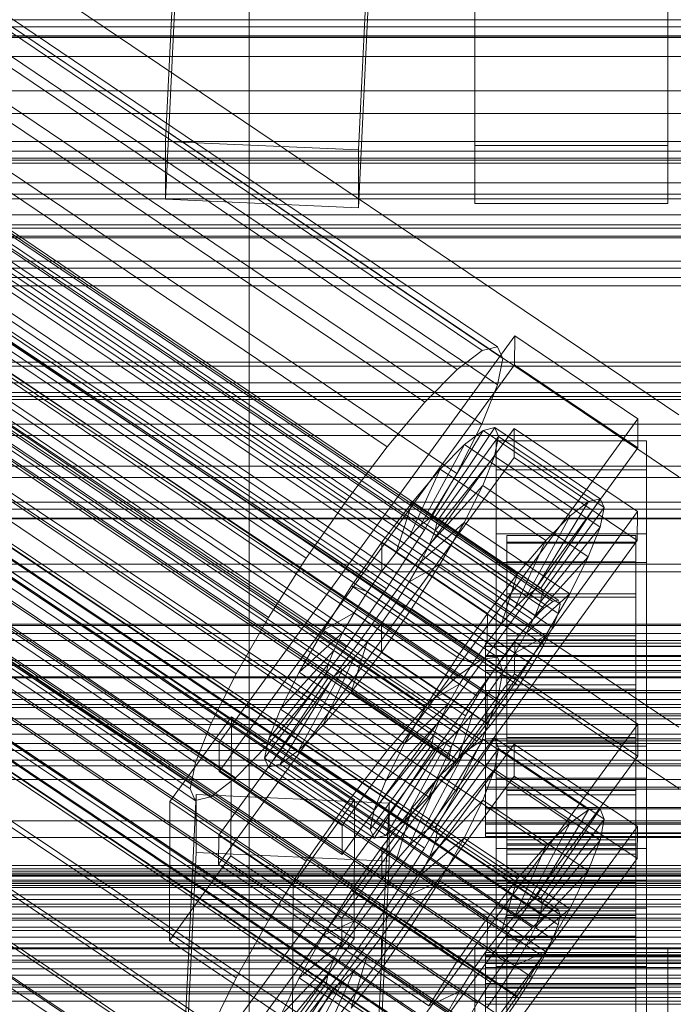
# Model space of a CAD drawing. Header units: millimetres. Extents: x -2233 to 61924, y -68080 to 6847.
# Tile 284 of 656: x -191 to -130, y -33385 to -33294. Entities that reach past the tile are written whole.
import ezdxf

# ---------------------------------------------------------------- set-up
doc = ezdxf.new("R2010")
doc.units = ezdxf.units.MM
for name, color, linetype, lineweight in [('COTAS_O', 1, 'Continuous', 0), ('COTAS_P', 1, 'Continuous', 0), ('frontal_C01', 7, 'Continuous', 0), ('frontal_C02', 7, 'Continuous', 0), ('frontal_C03', 7, 'Continuous', 0), ('frontal_dosificador', 7, 'Continuous', 0), ('frontal_mezcladora', 7, 'Continuous', 0), ('frontal_secador', 7, 'Continuous', 0)]:
    doc.layers.add(name, color=color, linetype=linetype, lineweight=lineweight)
doc.dimstyles.new('R19_100', dxfattribs={"dimtxt": 250, "dimasz": 150, "dimexe": 150, "dimexo": 80, "dimgap": 100, "dimtad": 1, "dimtih": 1, "dimtoh": 1, "dimdsep": 46, "dimcen": 0.09, "dimadec": 0, "dimazin": 0, "dimtfac": 1, "dimtdec": 4, "dimtofl": 0, "dimtmove": 0, "dimatfit": 3, "dimfxl": 1, "dimtolj": 1, "dimtzin": 0, "dimarcsym": 0})

# ---------------------------------------------------------------- blocks, each defined once
blk = doc.blocks.new('DIM_R28_52')
at = {"layer": 'COTAS_O'}
for p, q in [((-1725, -33700), (-1575, -33655)), ((1725, -33700), (1575, -33655)), ((-1725, -34400), (-1725, -33700)), ((-1725, -33700), (1725, -33700)), ((-1725, -33700), (-1575, -33745)), ((1725, -33700), (1575, -33745)), ((1725, -34400), (1725, -33700))]:
    blk.add_line(p, q, dxfattribs=at)
blk.add_text('3450 O', height=250, dxfattribs=at).set_placement((0, -33600))
blk = doc.blocks.new('DIM_R28_53')
at = {"layer": 'COTAS_P'}
for p, q in [((-150, -32300), (550, -32300)), ((550, -32300), (505, -32450)), ((550, -34900), (550, -32300)), ((550, -32300), (595, -32450)), ((550, -34900), (505, -34750)), ((550, -34900), (595, -34750)), ((-150, -34900), (550, -34900))]:
    blk.add_line(p, q, dxfattribs=at)
blk.add_text('2600 P', height=250, rotation=90, dxfattribs=at).set_placement((450, -33600))
blk = doc.blocks.new('DIM_R28_55')
at = {"layer": 'COTAS_O'}
for p, q in [((-650, -33700), (50, -33700)), ((50, -33700), (5, -33850)), ((50, -34900), (50, -33700)), ((50, -33700), (95, -33850)), ((50, -34900), (5, -34750)), ((50, -34900), (95, -34750)), ((-650, -34900), (50, -34900))]:
    blk.add_line(p, q, dxfattribs=at)
blk.add_text('1200 O', height=250, rotation=90, dxfattribs=at).set_placement((-50, -34300))

msp = doc.modelspace()

# ---------------------------------------------------------------- linework, layer by layer
at = {"layer": 'frontal_C01'}
for p, q in [((-331.181, -33199.711), (-146.872, -33324.046)), ((-332.629, -33200.061), (-148.32, -33324.396)), ((-330.692, -33200.801), (-146.383, -33325.136)), ((-334.938, -33201.826), (-150.629, -33326.161)), ((-355.53, -33203.526), (-141.731, -33347.754)), ((-355.017, -33203.402), (-141.218, -33347.63)), ((-331.197, -33203.256), (-146.887, -33327.591)), ((-356.348, -33204.151), (-142.549, -33348.38)), ((-354.844, -33203.788), (-141.045, -33348.016)), ((-357.415, -33205.236), (-143.617, -33349.464)), ((-355.022, -33204.658), (-141.224, -33348.886)), ((-337.95, -33204.886), (-153.641, -33329.221)), ((-355.541, -33205.952), (-141.742, -33350.181)), ((-358.659, -33206.705), (-144.861, -33350.933)), ((-332.659, -33206.909), (-148.35, -33331.244)), ((-356.363, -33207.583), (-142.565, -33351.811)), ((-146.196, -33352.688), (-359.995, -33208.459)), ((-341.461, -33209.033), (-157.152, -33333.368)), ((-357.434, -33209.438), (-143.635, -33353.667)), ((-361.332, -33210.379), (-147.533, -33354.607)), ((-358.68, -33211.393), (-144.881, -33355.621)), ((-334.981, -33211.511), (-150.672, -33335.846)), ((-362.578, -33212.333), (-148.779, -33356.562)), ((-360.017, -33213.312), (-146.218, -33357.541)), ((-363.648, -33214.189), (-149.85, -33358.417)), ((-160.922, -33338.319), (-345.231, -33213.984)), ((-361.352, -33215.067), (-147.554, -33359.295)), ((-364.471, -33215.819), (-150.672, -33360.048)), ((-364.989, -33217.114), (-151.191, -33361.342)), ((-362.596, -33216.536), (-148.798, -33360.764)), ((-338.003, -33216.748), (-153.694, -33341.082)), ((-365.168, -33217.984), (-151.369, -33362.212)), ((-364.482, -33218.246), (-150.683, -33362.474)), ((-363.664, -33217.621), (-149.865, -33361.849)), ((-364.995, -33218.37), (-151.196, -33362.598)), ((-349.002, -33219.402), (-164.693, -33343.737)), ((-341.52, -33222.263), (-157.211, -33346.598)), ((-352.519, -33224.918), (-168.21, -33349.252)), ((-345.291, -33227.681), (-160.982, -33352.016)), ((-355.541, -33230.154), (-171.232, -33354.489)), ((-349.061, -33232.632), (-164.752, -33356.967)), ((-357.863, -33234.756), (-173.554, -33359.091)), ((-352.572, -33236.779), (-168.263, -33361.114)), ((-359.326, -33238.409), (-175.016, -33362.744)), ((-355.584, -33239.839), (-171.275, -33364.174)), ((-359.83, -33240.864), (-175.521, -33365.199)), ((-359.341, -33241.954), (-175.032, -33366.289)), ((-357.893, -33241.604), (-173.584, -33365.939)), ((-177.811, -33304.936), (-174.943, -33245.148)), ((-156.962, -33245.947), (-159.83, -33305.736)), ((-177.811, -33310.33), (-174.943, -33250.541)), ((-159.83, -33311.129), (-156.962, -33251.341)), ((-149, -33305.335), (-149, -33259.498)), ((-131, -33259.498), (-131, -33305.335)), ((-130, -33330.393), (-228.298, -33264.081)), ((-149, -33310.727), (-149, -33264.89)), ((-131, -33310.727), (-131, -33264.89)), ((-228.298, -33269.862), (-130, -33336.174)), ((-425, -33300.22), (425, -33300.22)), ((-159.83, -33305.736), (-177.811, -33304.936)), ((-177.811, -33304.936), (-177.811, -33310.33)), ((-159.83, -33311.129), (-159.83, -33305.736)), ((-131, -33305.335), (-149, -33305.335)), ((-149, -33305.335), (-149, -33310.727)), ((-131, -33310.727), (-131, -33305.335)), ((-177.811, -33310.33), (-159.83, -33311.129)), ((-149, -33310.727), (-131, -33310.727)), ((425, -33311.776), (-425, -33311.776)), ((425, -33313.916), (-425, -33313.916)), ((-172.809, -33360.879), (-145.277, -33323.025)), ((-145.289, -33325.721), (-145.277, -33323.025)), ((-145.277, -33323.025), (-133.809, -33330.761)), ((-150.629, -33326.161), (-148.32, -33324.396)), ((-148.32, -33324.396), (-146.872, -33324.046)), ((-146.872, -33324.046), (-146.383, -33325.136)), ((-425, -33325.472), (425, -33325.472)), ((-146.383, -33325.136), (-146.887, -33327.591)), ((300, -33325.846), (-300, -33325.846)), ((-145.289, -33325.721), (-172.821, -33363.575)), ((-153.641, -33329.221), (-150.629, -33326.161)), ((-133.821, -33333.457), (-145.289, -33325.721)), ((-146.887, -33327.591), (-148.35, -33331.244)), ((300, -33328.696), (-300, -33328.696)), ((-157.152, -33333.368), (-153.641, -33329.221)), ((-133.809, -33330.761), (-161.341, -33368.615)), ((-133.809, -33330.761), (-133.821, -33333.457)), ((-172.847, -33369.507), (-145.315, -33331.652)), ((-153.199, -33340.018), (-148.226, -33331.84)), ((-152.686, -33339.894), (-147.143, -33331.578)), ((-148.35, -33331.244), (-150.672, -33335.846)), ((-148.226, -33331.84), (-149.953, -33333.16)), ((-147.143, -33331.578), (-148.226, -33331.84)), ((-148.226, -33331.84), (-138.396, -33338.471)), ((-147.143, -33331.578), (-137.313, -33338.21)), ((-146.777, -33332.394), (-147.143, -33331.578)), ((-145.327, -33334.349), (-145.315, -33331.652)), ((-145.315, -33331.652), (-133.847, -33339.389)), ((-152.513, -33340.28), (-146.777, -33332.394)), ((-147.155, -33334.23), (-146.777, -33332.394)), ((-146.777, -33332.394), (-136.948, -33339.025)), ((-161.353, -33371.312), (-133.821, -33333.457)), ((-160.922, -33338.319), (-157.152, -33333.368)), ((-154.017, -33340.643), (-149.953, -33333.16)), ((-149.953, -33333.16), (-152.207, -33335.449)), ((-149.953, -33333.16), (-140.123, -33339.791)), ((-147, -33335.519), (-147, -33332.823)), ((-147, -33332.823), (-133, -33332.823)), ((-147, -33379.046), (-147, -33332.823)), ((-133, -33332.823), (-133, -33335.519)), ((-133, -33332.823), (-133, -33379.046)), ((-145.327, -33334.349), (-172.859, -33372.203)), ((-152.692, -33341.15), (-147.155, -33334.23)), ((-148.249, -33336.963), (-147.155, -33334.23)), ((-147.155, -33334.23), (-137.325, -33340.861)), ((-133.859, -33342.085), (-145.327, -33334.349)), ((-155.085, -33341.727), (-152.207, -33335.449)), ((-152.207, -33335.449), (-154.833, -33338.551)), ((-152.207, -33335.449), (-142.377, -33342.081)), ((-133, -33335.519), (-147, -33335.519)), ((-147, -33335.519), (-147, -33381.742)), ((-133, -33381.742), (-133, -33335.519)), ((-150.672, -33335.846), (-153.694, -33341.082)), ((-153.21, -33342.444), (-148.249, -33336.963)), ((-149.985, -33340.405), (-148.249, -33336.963)), ((-148.249, -33336.963), (-138.419, -33343.594)), ((-137.313, -33338.21), (-142.856, -33346.525)), ((-138.396, -33338.471), (-137.313, -33338.21)), ((-137.313, -33338.21), (-136.948, -33339.025)), ((-164.693, -33343.737), (-160.922, -33338.319)), ((-154.833, -33338.551), (-157.653, -33342.255)), ((-156.329, -33343.197), (-154.833, -33338.551)), ((-154.833, -33338.551), (-145.003, -33345.183)), ((-138.396, -33338.471), (-143.369, -33346.649)), ((-136.948, -33339.025), (-142.683, -33346.911)), ((-140.123, -33339.791), (-138.396, -33338.471)), ((-136.948, -33339.025), (-137.325, -33340.861)), ((-133.847, -33339.389), (-161.379, -33377.243)), ((-154.017, -33340.643), (-153.199, -33340.018)), ((-153.199, -33340.018), (-152.686, -33339.894)), ((-143.369, -33346.649), (-153.199, -33340.018)), ((-142.856, -33346.525), (-152.686, -33339.894)), ((-152.686, -33339.894), (-152.513, -33340.28)), ((-140.123, -33339.791), (-144.188, -33347.274)), ((-142.377, -33342.081), (-140.123, -33339.791)), ((-133.847, -33339.389), (-133.859, -33342.085)), ((-155.085, -33341.727), (-154.017, -33340.643)), ((-154.033, -33344.075), (-149.985, -33340.405)), ((-144.188, -33347.274), (-154.017, -33340.643)), ((-152.513, -33340.28), (-152.692, -33341.15)), ((-142.683, -33346.911), (-152.513, -33340.28)), ((-152.246, -33344.322), (-149.985, -33340.405)), ((-149.985, -33340.405), (-140.156, -33347.036)), ((-137.325, -33340.861), (-142.862, -33347.781)), ((-137.325, -33340.861), (-138.419, -33343.594)), ((-153.694, -33341.082), (-157.211, -33346.598)), ((-156.329, -33343.197), (-155.085, -33341.727)), ((-145.255, -33348.359), (-155.085, -33341.727)), ((-152.692, -33341.15), (-153.21, -33342.444)), ((-142.862, -33347.781), (-152.692, -33341.15)), ((-147, -33344.147), (-147, -33341.451)), ((-147, -33341.451), (-133, -33341.451)), ((-147, -33387.673), (-147, -33341.451)), ((-146, -33351.634), (-146, -33341.634)), ((-146, -33341.634), (-146, -33342.227)), ((-146, -33341.634), (-134, -33341.634)), ((-146, -33342.337), (-146, -33341.634)), ((-134, -33342.227), (-134, -33341.634)), ((-134, -33341.634), (-134, -33351.634)), ((-134, -33341.634), (-134, -33342.337)), ((-133, -33341.451), (-133, -33344.147)), ((-133, -33341.451), (-133, -33387.673)), ((-161.391, -33379.939), (-133.859, -33342.085)), ((-157.653, -33342.255), (-160.474, -33346.308)), ((-157.653, -33342.255), (-157.665, -33344.951)), ((-147.823, -33348.886), (-157.653, -33342.255)), ((-153.21, -33342.444), (-154.033, -33344.075)), ((-143.38, -33349.075), (-153.21, -33342.444)), ((-146, -33351.914), (-146, -33342.227)), ((-146, -33342.227), (-146, -33344.073)), ((-146, -33342.227), (-134, -33342.227)), ((-146, -33351.967), (-146, -33342.337)), ((-146, -33342.337), (-134, -33342.337)), ((-146, -33344.286), (-146, -33342.337)), ((-142.377, -33342.081), (-145.255, -33348.359)), ((-145.003, -33345.183), (-142.377, -33342.081)), ((-134, -33344.073), (-134, -33342.227)), ((-134, -33342.227), (-134, -33351.914)), ((-134, -33342.337), (-134, -33351.967)), ((-134, -33342.337), (-134, -33344.286)), ((-168.21, -33349.252), (-164.693, -33343.737)), ((-157.665, -33344.951), (-156.329, -33343.197)), ((-146.499, -33349.828), (-156.329, -33343.197)), ((-138.419, -33343.594), (-143.38, -33349.075)), ((-138.419, -33343.594), (-140.156, -33347.036)), ((-154.033, -33344.075), (-155.103, -33345.93)), ((-155.103, -33345.93), (-152.246, -33344.322)), ((-154.877, -33348.448), (-152.246, -33344.322)), ((-144.203, -33350.706), (-154.033, -33344.075)), ((-152.246, -33344.322), (-142.416, -33350.953)), ((-133, -33344.147), (-147, -33344.147)), ((-147, -33344.147), (-147, -33390.369)), ((-146, -33352.789), (-146, -33344.073)), ((-146, -33344.073), (-146, -33347.049)), ((-146, -33344.073), (-134, -33344.073)), ((-146, -33352.89), (-146, -33344.286)), ((-146, -33344.286), (-134, -33344.286)), ((-146, -33347.349), (-146, -33344.286)), ((-134, -33347.049), (-134, -33344.073)), ((-134, -33344.073), (-134, -33352.789)), ((-134, -33344.286), (-134, -33352.89)), ((-134, -33344.286), (-134, -33347.349)), ((-133, -33390.369), (-133, -33344.147)), ((-159.001, -33346.871), (-157.665, -33344.951)), ((-157.665, -33344.951), (-147.835, -33351.582)), ((-147.823, -33348.886), (-145.003, -33345.183)), ((-145.003, -33345.183), (-146.499, -33349.828)), ((-160.474, -33346.308), (-163.105, -33350.433)), ((-159.001, -33346.871), (-160.474, -33346.308)), ((-160.474, -33346.308), (-150.644, -33352.939)), ((-155.103, -33345.93), (-156.35, -33347.885)), ((-145.274, -33352.562), (-155.103, -33345.93)), ((-142.856, -33346.525), (-143.369, -33346.649)), ((-142.683, -33346.911), (-142.856, -33346.525)), ((-157.211, -33346.598), (-160.982, -33352.016)), ((-160.247, -33348.825), (-159.001, -33346.871)), ((-149.171, -33353.502), (-159.001, -33346.871)), ((-146, -33354.198), (-146, -33347.049)), ((-146, -33347.049), (-146, -33350.95)), ((-146, -33347.049), (-134, -33347.049)), ((-146, -33354.341), (-146, -33347.349)), ((-146, -33347.349), (-134, -33347.349)), ((-146, -33351.318), (-146, -33347.349)), ((-144.188, -33347.274), (-145.255, -33348.359)), ((-140.156, -33347.036), (-144.203, -33350.706)), ((-143.369, -33346.649), (-144.188, -33347.274)), ((-142.862, -33347.781), (-142.683, -33346.911)), ((-140.156, -33347.036), (-142.416, -33350.953)), ((-134, -33350.95), (-134, -33347.049)), ((-134, -33347.049), (-134, -33354.198)), ((-134, -33347.349), (-134, -33354.341)), ((-134, -33347.349), (-134, -33351.318)), ((-156.35, -33347.885), (-157.686, -33349.804)), ((-156.35, -33347.885), (-154.877, -33348.448)), ((-146.52, -33354.516), (-156.35, -33347.885)), ((-145.255, -33348.359), (-146.499, -33349.828)), ((-143.617, -33349.464), (-142.549, -33348.38)), ((-143.38, -33349.075), (-142.862, -33347.781)), ((-142.549, -33348.38), (-141.731, -33347.754)), ((-141.731, -33347.754), (-141.218, -33347.63)), ((-141.045, -33348.016), (-141.224, -33348.886)), ((-141.218, -33347.63), (-141.045, -33348.016)), ((-171.232, -33354.489), (-168.21, -33349.252)), ((-160.247, -33348.825), (-163.105, -33350.433)), ((-161.318, -33350.681), (-160.247, -33348.825)), ((-150.417, -33355.456), (-160.247, -33348.825)), ((-157.698, -33352.5), (-154.877, -33348.448)), ((-154.877, -33348.448), (-145.047, -33355.079)), ((-150.644, -33352.939), (-147.823, -33348.886)), ((-147.835, -33351.582), (-147.823, -33348.886)), ((-144.203, -33350.706), (-143.38, -33349.075)), ((-141.224, -33348.886), (-141.742, -33350.181)), ((-157.686, -33349.804), (-159.022, -33351.559)), ((-157.686, -33349.804), (-157.698, -33352.5)), ((-147.856, -33356.436), (-157.686, -33349.804)), ((-146.499, -33349.828), (-147.835, -33351.582)), ((-144.861, -33350.933), (-143.617, -33349.464)), ((-141.742, -33350.181), (-142.565, -33351.811)), ((-163.105, -33350.433), (-165.365, -33354.351)), ((-161.318, -33350.681), (-165.365, -33354.351)), ((-163.105, -33350.433), (-153.275, -33357.065)), ((-162.14, -33352.311), (-161.318, -33350.681)), ((-151.488, -33357.312), (-161.318, -33350.681)), ((-146.196, -33352.688), (-144.861, -33350.933)), ((-146, -33356.046), (-146, -33350.95)), ((-146, -33350.95), (-146, -33355.511)), ((-146, -33350.95), (-134, -33350.95)), ((-145.274, -33352.562), (-144.203, -33350.706)), ((-142.416, -33350.953), (-145.274, -33352.562)), ((-142.416, -33350.953), (-145.047, -33355.079)), ((-134, -33355.511), (-134, -33350.95)), ((-134, -33350.95), (-134, -33356.046)), ((-160.982, -33352.016), (-164.752, -33356.967)), ((-159.022, -33351.559), (-160.518, -33356.204)), ((-159.022, -33351.559), (-160.266, -33353.028)), ((-149.192, -33358.19), (-159.022, -33351.559)), ((-147.835, -33351.582), (-149.171, -33353.502)), ((-148, -33351.967), (-148, -33351.634)), ((-148, -33351.634), (-148, -33351.914)), ((-148, -33351.634), (148, -33351.634)), ((-148, -33351.914), (-148, -33352.789)), ((-148, -33351.914), (148, -33351.914)), ((-148, -33352.89), (-148, -33351.967)), ((-148, -33351.967), (148, -33351.967)), ((-146, -33356.221), (-146, -33351.318)), ((-146, -33351.318), (-134, -33351.318)), ((-146, -33355.921), (-146, -33351.318)), ((-146, -33351.914), (-146, -33351.634)), ((-134, -33351.634), (-146, -33351.634)), ((-146, -33351.634), (-146, -33351.967)), ((-146, -33352.789), (-146, -33351.914)), ((-134, -33351.914), (-146, -33351.914)), ((-134, -33351.967), (-146, -33351.967)), ((-146, -33351.967), (-146, -33352.89)), ((-142.565, -33351.811), (-143.635, -33353.667)), ((-134, -33351.318), (-134, -33356.221)), ((-134, -33351.318), (-134, -33355.921)), ((-134, -33351.634), (-134, -33351.914)), ((-134, -33351.967), (-134, -33351.634)), ((-134, -33351.914), (-134, -33352.789)), ((-134, -33352.89), (-134, -33351.967)), ((-162.14, -33352.311), (-167.102, -33357.793)), ((-162.659, -33353.606), (-162.14, -33352.311)), ((-152.311, -33358.942), (-162.14, -33352.311)), ((-160.518, -33356.204), (-157.698, -33352.5)), ((-157.698, -33352.5), (-147.868, -33359.132)), ((-153.275, -33357.065), (-150.644, -33352.939)), ((-150.644, -33352.939), (-149.171, -33353.502)), ((-148, -33352.789), (-148, -33354.198)), ((-148, -33352.789), (148, -33352.789)), ((-148, -33354.341), (-148, -33352.89)), ((-148, -33352.89), (148, -33352.89)), ((-147.533, -33354.607), (-146.196, -33352.688)), ((-146.52, -33354.516), (-145.274, -33352.562)), ((-146, -33354.198), (-146, -33352.789)), ((-134, -33352.789), (-146, -33352.789)), ((-134, -33352.89), (-146, -33352.89)), ((-146, -33352.89), (-146, -33354.341)), ((-134, -33352.789), (-134, -33354.198)), ((-134, -33354.341), (-134, -33352.89)), ((-162.659, -33353.606), (-168.196, -33360.525)), ((-160.266, -33353.028), (-163.144, -33359.306)), ((-162.837, -33354.475), (-162.659, -33353.606)), ((-152.829, -33360.237), (-162.659, -33353.606)), ((-160.266, -33353.028), (-161.333, -33354.112)), ((-150.436, -33359.659), (-160.266, -33353.028)), ((-149.171, -33353.502), (-150.417, -33355.456)), ((-143.635, -33353.667), (-144.881, -33355.621)), ((-173.554, -33359.091), (-171.232, -33354.489)), ((-162.837, -33354.475), (-168.573, -33362.362)), ((-162.151, -33354.738), (-167.125, -33362.916)), ((-165.365, -33354.351), (-167.102, -33357.793)), ((-161.333, -33354.112), (-165.397, -33361.595)), ((-165.365, -33354.351), (-155.535, -33360.982)), ((-162.664, -33354.862), (-162.837, -33354.475)), ((-153.008, -33361.107), (-162.837, -33354.475)), ((-162.151, -33354.738), (-162.664, -33354.862)), ((-161.333, -33354.112), (-162.151, -33354.738)), ((-152.321, -33361.369), (-162.151, -33354.738)), ((-151.503, -33360.744), (-161.333, -33354.112)), ((-148.779, -33356.562), (-147.533, -33354.607)), ((-148, -33354.198), (-148, -33356.046)), ((-148, -33354.198), (148, -33354.198)), ((-148, -33356.221), (-148, -33354.341)), ((-148, -33354.341), (148, -33354.341)), ((-147.856, -33356.436), (-146.52, -33354.516)), ((-145.047, -33355.079), (-146.52, -33354.516)), ((-146, -33356.046), (-146, -33354.198)), ((-134, -33354.198), (-146, -33354.198)), ((-134, -33354.341), (-146, -33354.341)), ((-146, -33354.341), (-146, -33356.221)), ((-134, -33354.198), (-134, -33356.046)), ((-134, -33356.221), (-134, -33354.341)), ((300, -33354.867), (-300, -33354.867)), ((-162.664, -33354.862), (-168.208, -33363.177)), ((-152.835, -33361.493), (-162.664, -33354.862)), ((-153.275, -33357.065), (-150.417, -33355.456)), ((-150.417, -33355.456), (-151.488, -33357.312)), ((-145.047, -33355.079), (-147.868, -33359.132)), ((-144.881, -33355.621), (-146.218, -33357.541)), ((-146, -33355.511), (-146, -33358.207)), ((-134, -33355.511), (-146, -33355.511)), ((-146, -33355.511), (-146, -33360.421)), ((-134, -33358.207), (-134, -33355.511)), ((-134, -33360.421), (-134, -33355.511)), ((-163.144, -33359.306), (-160.518, -33356.204)), ((-160.518, -33356.204), (-150.688, -33362.835)), ((-149.85, -33358.417), (-148.779, -33356.562)), ((-149.192, -33358.19), (-147.856, -33356.436)), ((-148, -33356.046), (-148, -33358.207)), ((-148, -33356.046), (148, -33356.046)), ((-148, -33358.401), (-148, -33356.221)), ((-148, -33356.221), (148, -33356.221)), ((-147.868, -33359.132), (-147.856, -33356.436)), ((-146, -33358.401), (-146, -33355.921)), ((-146, -33355.921), (-134, -33355.921)), ((-146, -33360.846), (-146, -33355.921)), ((-146, -33358.207), (-146, -33356.046)), ((-134, -33356.046), (-146, -33356.046)), ((-134, -33356.221), (-146, -33356.221)), ((-146, -33356.221), (-146, -33358.401)), ((-134, -33355.921), (-134, -33358.401)), ((-134, -33355.921), (-134, -33360.846)), ((-134, -33356.046), (-134, -33358.207)), ((-134, -33358.401), (-134, -33356.221)), ((300, -33356.882), (-300, -33356.882)), ((-164.752, -33356.967), (-168.263, -33361.114)), ((-155.535, -33360.982), (-153.275, -33357.065)), ((-155.535, -33360.982), (-151.488, -33357.312)), ((-151.488, -33357.312), (-152.311, -33358.942)), ((-146.218, -33357.541), (-147.554, -33359.295)), ((-167.102, -33357.793), (-168.196, -33360.525)), ((-167.102, -33357.793), (-157.272, -33364.424)), ((-150.688, -33362.835), (-149.192, -33358.19)), ((-150.672, -33360.048), (-149.85, -33358.417)), ((-150.436, -33359.659), (-149.192, -33358.19)), ((-148, -33358.207), (-148, -33360.533)), ((148, -33358.207), (-148, -33358.207)), ((-148, -33360.734), (-148, -33358.401)), ((-148, -33358.401), (148, -33358.401)), ((-146, -33358.207), (-134, -33358.207)), ((-146, -33360.533), (-146, -33358.207)), ((-134, -33358.401), (-146, -33358.401)), ((-146, -33358.401), (-146, -33360.734)), ((-134, -33358.207), (-134, -33360.533)), ((-134, -33360.734), (-134, -33358.401)), ((-177.394, -33366.379), (-171.658, -33358.493)), ((-175.016, -33362.744), (-173.554, -33359.091)), ((-171.715, -33371.435), (-171.658, -33358.493)), ((-171.658, -33358.493), (-160.19, -33366.229)), ((-165.397, -33361.595), (-163.144, -33359.306)), ((-163.144, -33359.306), (-153.314, -33365.937)), ((-157.272, -33364.424), (-152.311, -33358.942)), ((-152.311, -33358.942), (-152.829, -33360.237)), ((-147.868, -33359.132), (-150.688, -33362.835)), ((-147.554, -33359.295), (-148.798, -33360.764)), ((-158.366, -33367.157), (-152.829, -33360.237)), ((-153.314, -33365.937), (-150.436, -33359.659)), ((-152.829, -33360.237), (-153.008, -33361.107)), ((-151.503, -33360.744), (-150.436, -33359.659)), ((-151.191, -33361.342), (-150.672, -33360.048)), ((-172.809, -33360.879), (-172.821, -33363.575)), ((-161.341, -33368.615), (-172.809, -33360.879)), ((-168.263, -33361.114), (-171.275, -33364.174)), ((-168.196, -33360.525), (-168.573, -33362.362)), ((-168.196, -33360.525), (-158.366, -33367.157)), ((-158.743, -33368.993), (-153.008, -33361.107)), ((-157.272, -33364.424), (-155.535, -33360.982)), ((-155.567, -33368.227), (-151.503, -33360.744)), ((-153.008, -33361.107), (-152.835, -33361.493)), ((-152.321, -33361.369), (-151.503, -33360.744)), ((-148.798, -33360.764), (-149.865, -33361.849)), ((-148, -33360.533), (-148, -33362.865)), ((-148, -33360.533), (148, -33360.533)), ((-148, -33363.06), (-148, -33360.734)), ((-148, -33360.734), (148, -33360.734)), ((-146, -33360.533), (-146, -33360.421)), ((-146, -33360.421), (-146, -33365.345)), ((-146, -33360.421), (-134, -33360.421)), ((-146, -33362.865), (-146, -33360.533)), ((-134, -33360.533), (-146, -33360.533)), ((-146, -33360.734), (-146, -33360.846)), ((-134, -33360.734), (-146, -33360.734)), ((-146, -33360.734), (-146, -33363.06)), ((-146, -33360.846), (-134, -33360.846)), ((-146, -33365.756), (-146, -33360.846)), ((-134, -33365.345), (-134, -33360.421)), ((-134, -33360.421), (-134, -33360.533)), ((-134, -33360.533), (-134, -33362.865)), ((-134, -33360.846), (-134, -33360.734)), ((-134, -33363.06), (-134, -33360.734)), ((-134, -33360.846), (-134, -33365.756)), ((-167.125, -33362.916), (-165.397, -33361.595)), ((-165.397, -33361.595), (-155.567, -33368.227)), ((-158.378, -33369.808), (-152.835, -33361.493)), ((-157.295, -33369.547), (-152.321, -33361.369)), ((-152.835, -33361.493), (-152.321, -33361.369)), ((-151.369, -33362.212), (-151.191, -33361.342)), ((-149.865, -33361.849), (-150.683, -33362.474)), ((-175.521, -33365.199), (-175.016, -33362.744)), ((-168.573, -33362.362), (-168.208, -33363.177)), ((-168.573, -33362.362), (-158.743, -33368.993)), ((-168.208, -33363.177), (-167.125, -33362.916)), ((-167.125, -33362.916), (-157.295, -33369.547)), ((-150.688, -33362.835), (-153.314, -33365.937)), ((-151.196, -33362.598), (-151.369, -33362.212)), ((-150.683, -33362.474), (-151.196, -33362.598)), ((-148, -33362.865), (-148, -33365.046)), ((-148, -33362.865), (148, -33362.865)), ((-148, -33365.22), (-148, -33363.06)), ((-148, -33363.06), (148, -33363.06)), ((-146, -33365.046), (-146, -33362.865)), ((-146, -33362.865), (-146, -33365.345)), ((-134, -33362.865), (-146, -33362.865)), ((-146, -33363.06), (-146, -33365.756)), ((-134, -33363.06), (-146, -33363.06)), ((-146, -33363.06), (-146, -33365.22)), ((-134, -33365.345), (-134, -33362.865)), ((-134, -33362.865), (-134, -33365.046)), ((-134, -33365.756), (-134, -33363.06)), ((-134, -33365.22), (-134, -33363.06)), ((-172.821, -33363.575), (-161.353, -33371.312)), ((-168.208, -33363.177), (-158.378, -33369.808)), ((-171.275, -33364.174), (-173.584, -33365.939)), ((-158.366, -33367.157), (-157.272, -33364.424)), ((-177.811, -33425.524), (-174.943, -33365.735)), ((-175.032, -33366.289), (-175.521, -33365.199)), ((-174.943, -33371.129), (-174.943, -33365.735)), ((-174.943, -33365.735), (-156.962, -33366.535)), ((-148, -33365.046), (-148, -33366.926)), ((-148, -33365.046), (148, -33365.046)), ((-148, -33367.068), (-148, -33365.22)), ((-148, -33365.22), (148, -33365.22)), ((-146, -33366.926), (-146, -33365.046)), ((-146, -33365.046), (-146, -33369.948)), ((-134, -33365.046), (-146, -33365.046)), ((-146, -33365.22), (-146, -33370.317)), ((-134, -33365.22), (-146, -33365.22)), ((-146, -33365.22), (-146, -33367.068)), ((-146, -33365.345), (-146, -33369.948)), ((-146, -33365.345), (-134, -33365.345)), ((-146, -33365.756), (-134, -33365.756)), ((-146, -33370.317), (-146, -33365.756)), ((-134, -33369.948), (-134, -33365.046)), ((-134, -33365.046), (-134, -33366.926)), ((-134, -33370.317), (-134, -33365.22)), ((-134, -33367.068), (-134, -33365.22)), ((-134, -33369.948), (-134, -33365.345)), ((-134, -33365.756), (-134, -33370.317)), ((-177.394, -33366.379), (-177.451, -33379.321)), ((-165.926, -33374.116), (-177.394, -33366.379)), ((-173.584, -33365.939), (-175.032, -33366.289)), ((-160.19, -33366.229), (-165.926, -33374.116)), ((-160.19, -33366.229), (-160.247, -33379.171)), ((-156.962, -33366.535), (-159.83, -33426.324)), ((-156.962, -33366.535), (-156.962, -33371.929)), ((-153.314, -33365.937), (-155.567, -33368.227)), ((-158.743, -33368.993), (-158.366, -33367.157)), ((-148, -33366.926), (-148, -33368.377)), ((-148, -33366.926), (148, -33366.926)), ((-148, -33368.477), (-148, -33367.068)), ((-148, -33367.068), (148, -33367.068)), ((-146, -33368.377), (-146, -33366.926)), ((-146, -33366.926), (-146, -33373.917)), ((-134, -33366.926), (-146, -33366.926)), ((-146, -33367.068), (-146, -33374.218)), ((-134, -33367.068), (-146, -33367.068)), ((-146, -33367.068), (-146, -33368.477)), ((-134, -33373.917), (-134, -33366.926)), ((-134, -33366.926), (-134, -33368.377)), ((-134, -33374.218), (-134, -33367.068)), ((-134, -33368.477), (-134, -33367.068)), ((-155.567, -33368.227), (-157.295, -33369.547)), ((-148, -33368.377), (-148, -33369.3)), ((-148, -33368.377), (148, -33368.377)), ((-148, -33369.352), (-148, -33368.477)), ((-148, -33368.477), (148, -33368.477)), ((-146, -33369.3), (-146, -33368.377)), ((-146, -33368.377), (-146, -33376.98)), ((-134, -33368.377), (-146, -33368.377)), ((-146, -33368.477), (-146, -33377.193)), ((-134, -33368.477), (-146, -33368.477)), ((-146, -33368.477), (-146, -33369.352)), ((-134, -33376.98), (-134, -33368.377)), ((-134, -33368.377), (-134, -33369.3)), ((-134, -33377.193), (-134, -33368.477)), ((-134, -33369.352), (-134, -33368.477)), ((-161.353, -33371.312), (-161.341, -33368.615)), ((-158.378, -33369.808), (-158.743, -33368.993)), ((-148, -33369.3), (-148, -33369.633)), ((-148, -33369.3), (148, -33369.3)), ((-148, -33369.633), (-148, -33369.352)), ((-148, -33369.352), (148, -33369.352)), ((-146, -33369.633), (-146, -33369.3)), ((-146, -33369.3), (-146, -33378.93)), ((-134, -33369.3), (-146, -33369.3)), ((-146, -33369.352), (-146, -33379.04)), ((-134, -33369.352), (-146, -33369.352)), ((-146, -33369.352), (-146, -33369.633)), ((-134, -33378.93), (-134, -33369.3)), ((-134, -33369.3), (-134, -33369.633)), ((-134, -33379.04), (-134, -33369.352)), ((-134, -33369.633), (-134, -33369.352)), ((-172.847, -33369.507), (-172.859, -33372.203)), ((-161.379, -33377.243), (-172.847, -33369.507)), ((-157.295, -33369.547), (-158.378, -33369.808)), ((-148, -33369.633), (148, -33369.633)), ((-146, -33369.633), (-146, -33379.632)), ((-134, -33369.633), (-146, -33369.633)), ((-146, -33369.948), (-146, -33373.917)), ((-146, -33369.948), (-134, -33369.948)), ((-146, -33370.317), (-134, -33370.317)), ((-146, -33374.218), (-146, -33370.317)), ((-134, -33379.632), (-134, -33369.633)), ((-134, -33373.917), (-134, -33369.948)), ((-134, -33370.317), (-134, -33374.218)), ((-177.811, -33430.917), (-174.943, -33371.129)), ((-156.962, -33371.929), (-174.943, -33371.129)), ((-171.715, -33371.435), (-177.451, -33379.321)), ((-172.859, -33372.203), (-161.391, -33379.939)), ((-160.247, -33379.171), (-171.715, -33371.435)), ((-159.83, -33431.717), (-156.962, -33371.929)), ((300, -33373.334), (-300, -33373.334)), ((250, -33373.251), (-250, -33373.251)), ((-146, -33373.917), (-146, -33376.98)), ((-146, -33373.917), (-134, -33373.917)), ((-134, -33376.98), (-134, -33373.917)), ((300, -33374.377), (-300, -33374.377)), ((-165.983, -33387.057), (-165.926, -33374.116)), ((-146, -33374.218), (-134, -33374.218)), ((-146, -33377.193), (-146, -33374.218)), ((-134, -33374.218), (-134, -33377.193)), ((-147, -33389.252), (-147, -33376.311)), ((-147, -33376.311), (-133, -33376.311)), ((-147, -33385.94), (-147, -33376.311)), ((-133, -33376.311), (-133, -33389.252)), ((-133, -33376.311), (-133, -33385.94)), ((-161.391, -33379.939), (-161.379, -33377.243)), ((-146, -33376.98), (-146, -33378.93)), ((-146, -33376.98), (-134, -33376.98)), ((-146, -33377.193), (-134, -33377.193)), ((-146, -33379.04), (-146, -33377.193)), ((-134, -33378.93), (-134, -33376.98)), ((-134, -33377.193), (-134, -33379.04)), ((-250, -33378.064), (250, -33378.064)), ((-177.451, -33379.321), (-165.983, -33387.057)), ((-165.983, -33387.057), (-160.247, -33379.171)), ((-133, -33379.046), (-147, -33379.046)), ((-147, -33379.046), (-147, -33381.742)), ((-146, -33378.93), (-146, -33379.632)), ((-146, -33378.93), (-134, -33378.93)), ((-146, -33379.04), (-134, -33379.04)), ((-146, -33379.632), (-146, -33379.04)), ((-134, -33379.632), (-134, -33378.93)), ((-134, -33379.04), (-134, -33379.632)), ((-133, -33381.742), (-133, -33379.046)), ((300, -33379.989), (-300, -33379.989)), ((-149, -33385.478), (-149, -33380.085)), ((-149, -33380.085), (-131, -33380.085)), ((-149, -33425.923), (-149, -33380.085)), ((-146, -33379.632), (-134, -33379.632)), ((-131, -33380.085), (-131, -33385.478)), ((-131, -33380.085), (-131, -33425.923)), ((-147, -33381.742), (-133, -33381.742))]:
    msp.add_line(p, q, dxfattribs=at)
at = {"layer": 'frontal_C02'}
for p, q in [((-332.629, -33229.864), (-148.32, -33353.118)), ((-331.181, -33229.706), (-146.872, -33352.961)), ((-330.692, -33230.989), (-146.383, -33354.244)), ((-334.938, -33231.451), (-150.629, -33354.706)), ((-355.53, -33233.55), (-141.731, -33376.525)), ((-355.017, -33233.494), (-141.218, -33376.47)), ((-331.197, -33233.625), (-146.887, -33356.88)), ((-356.348, -33234.113), (-142.549, -33377.088)), ((-354.844, -33233.949), (-141.045, -33376.924)), ((-337.95, -33234.361), (-153.641, -33357.615)), ((-357.415, -33235.143), (-143.617, -33378.119)), ((-355.022, -33234.883), (-141.224, -33377.858)), ((-358.659, -33236.572), (-144.861, -33379.548)), ((-355.541, -33236.233), (-141.742, -33379.208)), ((-332.659, -33237.434), (-148.35, -33360.689)), ((-146.196, -33381.277), (-359.995, -33238.302)), ((-356.363, -33237.906), (-142.565, -33380.882)), ((-341.461, -33238.393), (-157.152, -33361.648)), ((-361.332, -33240.214), (-147.533, -33383.189)), ((-357.434, -33239.79), (-143.635, -33382.765)), ((-358.68, -33241.754), (-144.881, -33384.73)), ((-362.578, -33242.179), (-148.779, -33385.154)), ((-334.981, -33242.158), (-150.672, -33365.412)), ((-360.017, -33243.667), (-146.218, -33386.642)), ((-160.922, -33366.529), (-345.231, -33243.274)), ((-363.648, -33244.062), (-149.85, -33387.038)), ((-364.471, -33245.736), (-150.672, -33388.711)), ((-361.352, -33245.396), (-147.554, -33388.372)), ((-364.989, -33247.086), (-151.191, -33390.061)), ((-362.596, -33246.825), (-148.798, -33389.8)), ((-338.003, -33247.473), (-153.694, -33370.728)), ((-365.168, -33248.02), (-151.369, -33390.995)), ((-364.995, -33248.474), (-151.196, -33391.45)), ((-364.482, -33248.418), (-150.683, -33391.394)), ((-363.664, -33247.856), (-149.865, -33390.831)), ((-349.002, -33248.671), (-164.693, -33371.926)), ((-341.52, -33253.018), (-157.211, -33376.273)), ((-352.519, -33254.216), (-168.21, -33377.471)), ((-345.291, -33258.415), (-160.982, -33381.67)), ((-355.541, -33259.532), (-171.232, -33382.786)), ((-349.061, -33263.296), (-164.752, -33386.551)), ((-357.863, -33264.255), (-173.554, -33387.509)), ((-352.572, -33267.329), (-168.263, -33390.583)), ((-359.326, -33268.064), (-175.016, -33391.319)), ((-355.584, -33270.238), (-171.275, -33393.492)), ((-359.83, -33270.7), (-175.521, -33393.955)), ((-359.341, -33271.983), (-175.032, -33395.238)), ((-357.893, -33271.825), (-173.584, -33395.08)), ((-130, -33359.453), (-228.298, -33293.718)), ((-310, -33295.105), (310, -33295.105)), ((-425, -33297.037), (425, -33297.037)), ((-228.298, -33299.448), (-130, -33365.184)), ((-172.809, -33389.026), (-145.277, -33351.504)), ((-145.289, -33354.485), (-145.277, -33351.504)), ((-145.277, -33351.504), (-133.809, -33359.173)), ((-148.32, -33353.118), (-146.872, -33352.961)), ((-146.872, -33352.961), (-146.383, -33354.244)), ((-150.629, -33354.706), (-148.32, -33353.118)), ((-145.289, -33354.485), (-172.821, -33392.007)), ((-153.641, -33357.615), (-150.629, -33354.706)), ((-146.383, -33354.244), (-146.887, -33356.88)), ((-133.821, -33362.154), (-145.289, -33354.485)), ((-146.887, -33356.88), (-148.35, -33360.689)), ((-157.152, -33361.648), (-153.641, -33357.615)), ((-133.809, -33359.173), (-161.341, -33396.696)), ((-133.809, -33359.173), (-133.821, -33362.154)), ((-172.847, -33398.564), (-145.315, -33361.042)), ((-153.199, -33368.856), (-148.226, -33360.596)), ((-152.686, -33368.8), (-147.143, -33360.478)), ((-148.35, -33360.689), (-150.672, -33365.412)), ((-148.226, -33360.596), (-149.953, -33361.784)), ((-147.143, -33360.478), (-148.226, -33360.596)), ((-148.226, -33360.596), (-138.396, -33367.17)), ((-147.143, -33360.478), (-137.313, -33367.052)), ((-146.777, -33361.438), (-147.143, -33360.478)), ((-147, -33364.196), (-147, -33361.216)), ((-147, -33361.216), (-133, -33361.216)), ((-147, -33407.034), (-147, -33361.216)), ((-145.327, -33364.022), (-145.315, -33361.042)), ((-145.315, -33361.042), (-133.847, -33368.711)), ((-133, -33361.216), (-133, -33364.196)), ((-133, -33361.216), (-133, -33407.034)), ((-160.922, -33366.529), (-157.152, -33361.648)), ((-154.017, -33369.419), (-149.953, -33361.784)), ((-152.513, -33369.255), (-146.777, -33361.438)), ((-149.953, -33361.784), (-152.207, -33363.96)), ((-149.953, -33361.784), (-140.123, -33368.357)), ((-147.155, -33363.41), (-146.777, -33361.438)), ((-146.777, -33361.438), (-136.948, -33368.011)), ((-161.353, -33399.676), (-133.821, -33362.154)), ((-155.085, -33370.45), (-152.207, -33363.96)), ((-152.207, -33363.96), (-154.833, -33366.976)), ((-152.692, -33370.189), (-147.155, -33363.41)), ((-152.207, -33363.96), (-142.377, -33370.533)), ((-148.249, -33366.259), (-147.155, -33363.41)), ((-147.155, -33363.41), (-137.325, -33369.983)), ((-145.327, -33364.022), (-172.859, -33401.545)), ((-133, -33364.196), (-147, -33364.196)), ((-147, -33364.196), (-147, -33410.015)), ((-133.859, -33371.691), (-145.327, -33364.022)), ((-133, -33410.015), (-133, -33364.196)), ((-150.672, -33365.412), (-153.694, -33370.728)), ((-164.693, -33371.926), (-160.922, -33366.529)), ((-153.21, -33371.539), (-148.249, -33366.259)), ((-149.985, -33369.792), (-148.249, -33366.259)), ((-148.249, -33366.259), (-138.419, -33372.833)), ((-154.833, -33366.976), (-157.653, -33370.627)), ((-156.329, -33371.878), (-154.833, -33366.976)), ((-154.833, -33366.976), (-145.003, -33373.55)), ((-138.396, -33367.17), (-143.369, -33375.43)), ((-137.313, -33367.052), (-142.856, -33375.374)), ((-140.123, -33368.357), (-138.396, -33367.17)), ((-138.396, -33367.17), (-137.313, -33367.052)), ((-137.313, -33367.052), (-136.948, -33368.011)), ((-140.123, -33368.357), (-144.188, -33375.992)), ((-136.948, -33368.011), (-142.683, -33375.829)), ((-142.377, -33370.533), (-140.123, -33368.357)), ((-136.948, -33368.011), (-137.325, -33369.983)), ((-133.847, -33368.711), (-161.379, -33406.233)), ((-155.085, -33370.45), (-154.017, -33369.419)), ((-154.017, -33369.419), (-153.199, -33368.856)), ((-144.188, -33375.992), (-154.017, -33369.419)), ((-153.199, -33368.856), (-152.686, -33368.8)), ((-143.369, -33375.43), (-153.199, -33368.856)), ((-152.513, -33369.255), (-152.692, -33370.189)), ((-142.856, -33375.374), (-152.686, -33368.8)), ((-152.686, -33368.8), (-152.513, -33369.255)), ((-142.683, -33375.829), (-152.513, -33369.255)), ((-133.847, -33368.711), (-133.859, -33371.691)), ((-154.033, -33373.212), (-149.985, -33369.792)), ((-152.692, -33370.189), (-153.21, -33371.539)), ((-142.862, -33376.763), (-152.692, -33370.189)), ((-152.246, -33373.768), (-149.985, -33369.792)), ((-149.985, -33369.792), (-140.156, -33376.366)), ((-137.325, -33369.983), (-142.862, -33376.763)), ((-137.325, -33369.983), (-138.419, -33372.833)), ((-157.653, -33370.627), (-160.474, -33374.665)), ((-157.653, -33370.627), (-157.665, -33373.608)), ((-147.823, -33377.201), (-157.653, -33370.627)), ((-153.694, -33370.728), (-157.211, -33376.273)), ((-156.329, -33371.878), (-155.085, -33370.45)), ((-145.255, -33377.023), (-155.085, -33370.45)), ((-147, -33373.734), (-147, -33370.753)), ((-147, -33370.753), (-133, -33370.753)), ((-147, -33416.572), (-147, -33370.753)), ((-146, -33380.437), (-146, -33370.445)), ((-146, -33370.445), (-146, -33370.891)), ((-146, -33370.445), (-134, -33370.445)), ((-146, -33371.293), (-146, -33370.445)), ((-146, -33380.648), (-146, -33370.891)), ((-146, -33370.891), (-146, -33372.601)), ((-146, -33370.891), (-134, -33370.891)), ((-146, -33380.838), (-146, -33371.293)), ((-146, -33371.293), (-134, -33371.293)), ((-146, -33373.377), (-146, -33371.293)), ((-142.377, -33370.533), (-145.255, -33377.023)), ((-145.003, -33373.55), (-142.377, -33370.533)), ((-134, -33370.891), (-134, -33370.445)), ((-134, -33370.445), (-134, -33380.437)), ((-134, -33370.445), (-134, -33371.293)), ((-134, -33372.601), (-134, -33370.891)), ((-134, -33370.891), (-134, -33380.648)), ((-134, -33371.293), (-134, -33380.838)), ((-134, -33371.293), (-134, -33373.377)), ((-133, -33370.753), (-133, -33373.734)), ((-133, -33370.753), (-133, -33416.572)), ((-168.21, -33377.471), (-164.693, -33371.926)), ((-161.391, -33409.214), (-133.859, -33371.691)), ((-157.665, -33373.608), (-156.329, -33371.878)), ((-146.499, -33378.452), (-156.329, -33371.878)), ((-153.21, -33371.539), (-154.033, -33373.212)), ((-143.38, -33378.112), (-153.21, -33371.539)), ((-146, -33381.458), (-146, -33372.601)), ((-146, -33372.601), (-146, -33375.457)), ((-146, -33372.601), (-134, -33372.601)), ((-138.419, -33372.833), (-143.38, -33378.112)), ((-138.419, -33372.833), (-140.156, -33376.366)), ((-134, -33375.457), (-134, -33372.601)), ((-134, -33372.601), (-134, -33381.458)), ((-159.001, -33375.52), (-157.665, -33373.608)), ((-157.665, -33373.608), (-147.835, -33380.182)), ((-154.033, -33373.212), (-155.103, -33375.096)), ((-155.103, -33375.096), (-152.246, -33373.768)), ((-154.877, -33377.916), (-152.246, -33373.768)), ((-144.203, -33379.786), (-154.033, -33373.212)), ((-152.246, -33373.768), (-142.416, -33380.342)), ((-147.823, -33377.201), (-145.003, -33373.55)), ((-133, -33373.734), (-147, -33373.734)), ((-147, -33373.734), (-147, -33419.552)), ((-145.003, -33373.55), (-146.499, -33378.452)), ((-146, -33381.825), (-146, -33373.377)), ((-146, -33373.377), (-134, -33373.377)), ((-146, -33376.554), (-146, -33373.377)), ((-134, -33373.377), (-134, -33381.825)), ((-134, -33373.377), (-134, -33376.554)), ((-133, -33419.552), (-133, -33373.734)), ((-160.474, -33374.665), (-163.105, -33378.812)), ((-159.001, -33375.52), (-160.474, -33374.665)), ((-160.474, -33374.665), (-150.644, -33381.238)), ((-160.247, -33377.485), (-159.001, -33375.52)), ((-149.171, -33382.094), (-159.001, -33375.52)), ((-155.103, -33375.096), (-156.35, -33377.061)), ((-145.274, -33381.669), (-155.103, -33375.096)), ((-146, -33382.811), (-146, -33375.457)), ((-146, -33375.457), (-146, -33379.265)), ((-146, -33375.457), (-134, -33375.457)), ((-143.369, -33375.43), (-144.188, -33375.992)), ((-142.856, -33375.374), (-143.369, -33375.43)), ((-142.862, -33376.763), (-142.683, -33375.829)), ((-142.683, -33375.829), (-142.856, -33375.374)), ((-134, -33379.265), (-134, -33375.457)), ((-134, -33375.457), (-134, -33382.811)), ((-157.211, -33376.273), (-160.982, -33381.67)), ((-146, -33383.331), (-146, -33376.554)), ((-146, -33376.554), (-134, -33376.554)), ((-146, -33380.609), (-146, -33376.554)), ((-144.188, -33375.992), (-145.255, -33377.023)), ((-140.156, -33376.366), (-144.203, -33379.786)), ((-143.38, -33378.112), (-142.862, -33376.763)), ((-142.549, -33377.088), (-141.731, -33376.525)), ((-140.156, -33376.366), (-142.416, -33380.342)), ((-141.731, -33376.525), (-141.218, -33376.47)), ((-141.218, -33376.47), (-141.045, -33376.924)), ((-134, -33376.554), (-134, -33383.331)), ((-134, -33376.554), (-134, -33380.609)), ((-171.232, -33382.786), (-168.21, -33377.471)), ((-160.247, -33377.485), (-163.105, -33378.812)), ((-161.318, -33379.368), (-160.247, -33377.485)), ((-150.417, -33384.059), (-160.247, -33377.485)), ((-156.35, -33377.061), (-157.686, -33378.973)), ((-156.35, -33377.061), (-154.877, -33377.916)), ((-146.52, -33383.634), (-156.35, -33377.061)), ((-150.644, -33381.238), (-147.823, -33377.201)), ((-147.835, -33380.182), (-147.823, -33377.201)), ((-145.255, -33377.023), (-146.499, -33378.452)), ((-143.617, -33378.119), (-142.549, -33377.088)), ((-141.045, -33376.924), (-141.224, -33377.858)), ((-157.698, -33381.953), (-154.877, -33377.916)), ((-154.877, -33377.916), (-145.047, -33384.49)), ((-146.499, -33378.452), (-147.835, -33380.182)), ((-144.861, -33379.548), (-143.617, -33378.119)), ((-144.203, -33379.786), (-143.38, -33378.112)), ((-141.224, -33377.858), (-141.742, -33379.208)), ((-163.105, -33378.812), (-165.365, -33382.788)), ((-161.318, -33379.368), (-165.365, -33382.788)), ((-163.105, -33378.812), (-153.275, -33385.386)), ((-162.14, -33381.042), (-161.318, -33379.368)), ((-151.488, -33385.942), (-161.318, -33379.368)), ((-157.686, -33378.973), (-159.022, -33380.702)), ((-157.686, -33378.973), (-157.698, -33381.953)), ((-147.856, -33385.546), (-157.686, -33378.973)), ((-146.196, -33381.277), (-144.861, -33379.548)), ((-146, -33384.615), (-146, -33379.265)), ((-146, -33379.265), (-146, -33383.766)), ((-146, -33379.265), (-134, -33379.265)), ((-141.742, -33379.208), (-142.565, -33380.882)), ((-134, -33383.766), (-134, -33379.265)), ((-134, -33379.265), (-134, -33384.615)), ((-147.835, -33380.182), (-149.171, -33382.094)), ((-148, -33380.838), (-148, -33380.437)), ((-148, -33380.437), (-148, -33380.648)), ((-148, -33380.437), (148, -33380.437)), ((-146, -33380.648), (-146, -33380.437)), ((-134, -33380.437), (-146, -33380.437)), ((-146, -33380.437), (-146, -33380.838)), ((-145.274, -33381.669), (-144.203, -33379.786)), ((-142.416, -33380.342), (-145.274, -33381.669)), ((-142.416, -33380.342), (-145.047, -33384.49)), ((-134, -33380.437), (-134, -33380.648)), ((-134, -33380.838), (-134, -33380.437)), ((-162.14, -33381.042), (-167.102, -33386.322)), ((-162.659, -33382.392), (-162.14, -33381.042)), ((-152.311, -33387.616), (-162.14, -33381.042)), ((-159.022, -33380.702), (-160.518, -33385.605)), ((-159.022, -33380.702), (-160.266, -33382.131)), ((-149.192, -33387.276), (-159.022, -33380.702)), ((-153.275, -33385.386), (-150.644, -33381.238)), ((-150.644, -33381.238), (-149.171, -33382.094)), ((-148, -33380.648), (-148, -33381.458)), ((-148, -33380.648), (148, -33380.648)), ((-148, -33381.825), (-148, -33380.838)), ((-148, -33380.838), (148, -33380.838)), ((-147.533, -33383.189), (-146.196, -33381.277)), ((-146, -33385.251), (-146, -33380.609)), ((-146, -33380.609), (-134, -33380.609)), ((-146, -33385.265), (-146, -33380.609)), ((-146, -33381.458), (-146, -33380.648)), ((-134, -33380.648), (-146, -33380.648)), ((-134, -33380.838), (-146, -33380.838)), ((-146, -33380.838), (-146, -33381.825)), ((-142.565, -33380.882), (-143.635, -33382.765)), ((-134, -33380.609), (-134, -33385.251)), ((-134, -33380.609), (-134, -33385.265)), ((-134, -33380.648), (-134, -33381.458)), ((-134, -33381.825), (-134, -33380.838)), ((-160.982, -33381.67), (-164.752, -33386.551)), ((-160.266, -33382.131), (-163.144, -33388.621)), ((-160.266, -33382.131), (-161.333, -33383.162)), ((-160.518, -33385.605), (-157.698, -33381.953)), ((-150.436, -33388.705), (-160.266, -33382.131)), ((-157.698, -33381.953), (-147.868, -33388.527)), ((-149.171, -33382.094), (-150.417, -33384.059)), ((-148, -33381.458), (-148, -33382.811)), ((-148, -33381.458), (148, -33381.458)), ((-148, -33383.331), (-148, -33381.825)), ((-148, -33381.825), (148, -33381.825)), ((-146.52, -33383.634), (-145.274, -33381.669)), ((-146, -33382.811), (-146, -33381.458)), ((-134, -33381.458), (-146, -33381.458)), ((-134, -33381.825), (-146, -33381.825)), ((-146, -33381.825), (-146, -33383.331)), ((-134, -33381.458), (-134, -33382.811)), ((-134, -33383.331), (-134, -33381.825)), ((-173.554, -33387.509), (-171.232, -33382.786)), ((-162.659, -33382.392), (-168.196, -33389.171)), ((-165.365, -33382.788), (-167.102, -33386.322)), ((-161.333, -33383.162), (-165.397, -33390.797)), ((-165.365, -33382.788), (-155.535, -33389.362)), ((-162.837, -33383.326), (-162.659, -33382.392)), ((-152.829, -33388.965), (-162.659, -33382.392)), ((-161.333, -33383.162), (-162.151, -33383.725)), ((-151.503, -33389.736), (-161.333, -33383.162)), ((-148.779, -33385.154), (-147.533, -33383.189)), ((-148, -33382.811), (-148, -33384.615)), ((-148, -33382.811), (148, -33382.811)), ((-146, -33384.615), (-146, -33382.811)), ((-134, -33382.811), (-146, -33382.811)), ((-143.635, -33382.765), (-144.881, -33384.73)), ((-134, -33382.811), (-134, -33384.615)), ((-162.837, -33383.326), (-168.573, -33391.143)), ((-162.664, -33383.78), (-168.208, -33392.103)), ((-162.151, -33383.725), (-167.125, -33391.985)), ((-162.664, -33383.78), (-162.837, -33383.326)), ((-153.008, -33389.899), (-162.837, -33383.326)), ((-162.151, -33383.725), (-162.664, -33383.78)), ((-152.835, -33390.354), (-162.664, -33383.78)), ((-152.321, -33390.298), (-162.151, -33383.725)), ((-153.275, -33385.386), (-150.417, -33384.059)), ((-150.417, -33384.059), (-151.488, -33385.942)), ((-148, -33385.251), (-148, -33383.331)), ((-148, -33383.331), (148, -33383.331)), ((-147.856, -33385.546), (-146.52, -33383.634)), ((-145.047, -33384.49), (-146.52, -33383.634)), ((-134, -33383.331), (-146, -33383.331)), ((-146, -33383.331), (-146, -33385.251)), ((-146, -33383.766), (-146, -33386.747)), ((-134, -33383.766), (-146, -33383.766)), ((-146, -33383.766), (-146, -33388.653)), ((-134, -33385.251), (-134, -33383.331)), ((-134, -33386.747), (-134, -33383.766)), ((-134, -33388.653), (-134, -33383.766)), ((-148, -33384.615), (-148, -33386.747)), ((-148, -33384.615), (148, -33384.615)), ((-145.047, -33384.49), (-147.868, -33388.527)), ((-144.881, -33384.73), (-146.218, -33386.642)), ((-146, -33386.747), (-146, -33384.615)), ((-134, -33384.615), (-146, -33384.615)), ((-134, -33384.615), (-134, -33386.747)), ((-149.85, -33387.038), (-148.779, -33385.154)), ((-148, -33387.457), (-148, -33385.251)), ((-148, -33385.251), (148, -33385.251)), ((-134, -33385.251), (-146, -33385.251)), ((-146, -33385.251), (-146, -33387.457)), ((-134, -33387.457), (-134, -33385.251))]:
    msp.add_line(p, q, dxfattribs=at)
at = {"layer": 'frontal_C03'}
for p, q in [((1250, -33293.616), (-1250, -33293.616)), ((1250, -33294.269), (-1250, -33294.269)), ((1250, -33295.151), (-1250, -33295.151)), ((-1500, -33295.272), (1500, -33295.272)), ((1250, -33304.957), (-1250, -33304.957)), ((1250, -33305.838), (-1250, -33305.838)), ((1500, -33306.68), (-1500, -33306.68)), ((1500, -33306.965), (-1500, -33306.965)), ((1250, -33306.492), (-1250, -33306.492)), ((1250, -33308.799), (-1250, -33308.799)), ((-1250, -33309.856), (1250, -33309.856)), ((1250, -33312.709), (-1250, -33312.709)), ((1250, -33313.766), (-1250, -33313.766)), ((1250, -33316.073), (-1250, -33316.073)), ((1250, -33316.727), (-1250, -33316.727)), ((1250, -33317.608), (-1250, -33317.608)), ((-1500, -33318.373), (1500, -33318.373)), ((1250, -33327.415), (-1250, -33327.415)), ((1250, -33328.296), (-1250, -33328.296)), ((1250, -33328.949), (-1250, -33328.949)), ((1250, -33331.257), (-1250, -33331.257)), ((-1250, -33332.314), (1250, -33332.314)), ((1250, -33335.166), (-1250, -33335.166)), ((1250, -33336.224), (-1250, -33336.224)), ((1250, -33338.531), (-1250, -33338.531)), ((1250, -33339.184), (-1250, -33339.184)), ((1250, -33340.066), (-1250, -33340.066)), ((-1500, -33344.278), (1500, -33344.278)), ((1250, -33349.872), (-1250, -33349.872)), ((1250, -33350.754), (-1250, -33350.754)), ((1250, -33351.407), (-1250, -33351.407)), ((1500, -33353.261), (-1500, -33353.261)), ((1250, -33353.714), (-1250, -33353.714)), ((-1250, -33354.772), (1250, -33354.772)), ((-1250, -33356.261), (1250, -33356.261)), ((-1250, -33356.894), (1250, -33356.894)), ((-1250, -33357.358), (1250, -33357.358)), ((1250, -33357.624), (-1250, -33357.624)), ((1250, -33358.681), (-1250, -33358.681)), ((-1250, -33359.214), (1250, -33359.214)), ((-1250, -33360.11), (1250, -33360.11)), ((1250, -33360.989), (-1250, -33360.989)), ((1250, -33361.642), (-1250, -33361.642)), ((1250, -33362.523), (-1250, -33362.523)), ((-1250, -33363.062), (1250, -33363.062)), ((-1250, -33364.33), (1250, -33364.33)), ((-1250, -33368.177), (1250, -33368.177)), ((-1250, -33369.729), (1250, -33369.729)), ((-1500, -33372.651), (1500, -33372.651)), ((-1500, -33372.875), (1500, -33372.875)), ((-1500, -33373.04), (1500, -33373.04)), ((1250, -33372.33), (-1250, -33372.33)), ((-1500, -33373.697), (1500, -33373.697)), ((-1500, -33374.015), (1500, -33374.015)), ((1250, -33373.211), (-1250, -33373.211)), ((1250, -33373.865), (-1250, -33373.865)), ((-1250, -33374.21), (1250, -33374.21)), ((-1500, -33375.061), (1500, -33375.061)), ((-1500, -33375.51), (1500, -33375.51)), ((1250, -33375.941), (-1250, -33375.941)), ((1250, -33376.172), (-1250, -33376.172)), ((-1500, -33376.873), (1500, -33376.873)), ((-1500, -33377.423), (1500, -33377.423)), ((-1250, -33377.229), (1250, -33377.229)), ((1500, -33378.384), (-1500, -33378.384)), ((-1500, -33379.011), (1500, -33379.011)), ((1500, -33379.624), (-1500, -33379.624)), ((1250, -33380.081), (-1250, -33380.081)), ((-1500, -33381.328), (1500, -33381.328)), ((-1250, -33380.749), (1250, -33380.749)), ((1250, -33381.139), (-1250, -33381.139)), ((-1500, -33381.963), (1500, -33381.963)), ((-1250, -33382.542), (1250, -33382.542)), ((-1500, -33383.667), (1500, -33383.667)), ((1250, -33383.446), (-1250, -33383.446)), ((1250, -33384.1), (-1250, -33384.1)), ((-1500, -33384.28), (1500, -33384.28)), ((1250, -33384.981), (-1250, -33384.981))]:
    msp.add_line(p, q, dxfattribs=at)
at = {"layer": 'frontal_dosificador'}
for p, q in [((-170, -33900), (-170, -32340)), ((-170, -33380), (-230, -33380)), ((-170, -33440), (-170, -33380))]:
    msp.add_line(p, q, dxfattribs=at)
at = {"layer": 'frontal_mezcladora'}
msp.add_line((-980, -33340), (-80, -33340), dxfattribs=at)
at = {"layer": 'frontal_secador'}
for p, q in [((1250, -33302.349), (-1250, -33302.349)), ((1250, -33310.291), (-1250, -33310.291)), ((1250, -33313), (-1250, -33313)), ((-1250, -33345), (1250, -33345)), ((-1250, -33350), (1250, -33350))]:
    msp.add_line(p, q, dxfattribs=at)

# ---------------------------------------------------------------- dimensions: what is measured, and where the dimension line sits
at = {"layer": 'COTAS_O'}
for p1, p2, distance, picture, middle in [((-650, -34900), (-650, -33700), -700, 'DIM_R28_55', (50, -34300)), ((-1725, -34400), (1725, -34400), 700, 'DIM_R28_52', (0, -33700))]:
    dim = msp.add_aligned_dim(p1=p1, p2=p2, distance=distance, text='<> O', dimstyle='R19_100', dxfattribs=at)
    dim.commit()
    dim.dimension.update_dxf_attribs({"geometry": picture, "text_midpoint": middle})
at = {"layer": 'COTAS_P'}
dim = msp.add_aligned_dim(p1=(-150, -34900), p2=(-150, -32300), distance=-700, text='<> P', dimstyle='R19_100', dxfattribs=at)
dim.commit()
dim.dimension.update_dxf_attribs({"geometry": 'DIM_R28_53', "text_midpoint": (550, -33600)})

doc.saveas('drawing.dxf')
